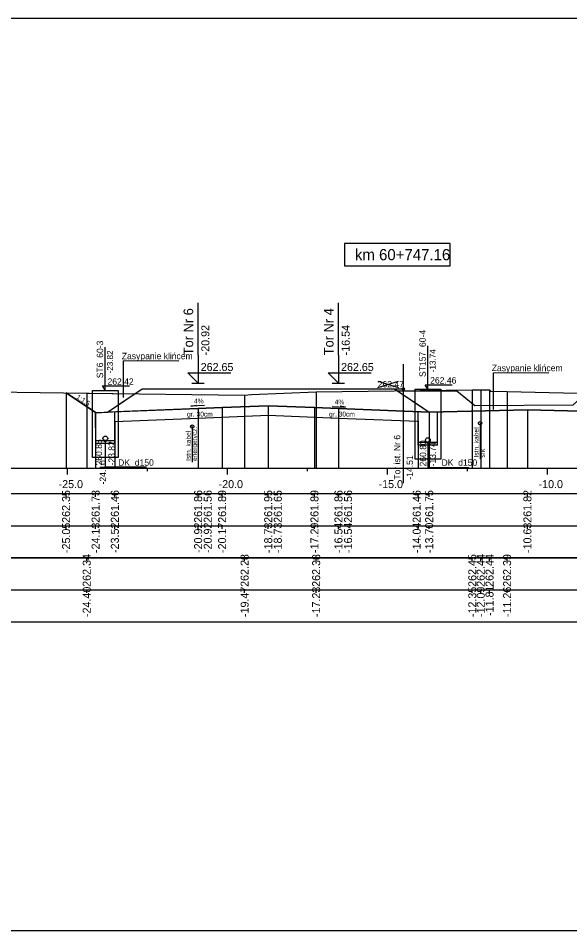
# Model space of a CAD drawing. Extents: x 6516023 to 6560129, y 5513077 to 5529206.
# Drawn here: x 6518688.92 to 6518706.16, y 5514518.16 to 5514546.66 of the extents above; entities that cross this region are included whole.
import ezdxf

# ---------------------------------------------------------------- set-up
doc = ezdxf.new("R2010")
doc.units = 0
for name, color, linetype in [('IR_default', 7, 'Continuous'), ('TOR_PRZEK_P-kable', 7, 'Continuous'), ('TOR_PRZEK_P-komponent', 7, 'Continuous'), ('TOR_PRZEK_P-odwodnienie', 7, 'Continuous'), ('TOR_PRZEK_P-opisy', 7, 'Continuous'), ('TOR_PRZEK_P-tabelka istniejace', 7, 'Continuous'), ('TOR_PRZEK_P-tabelka projektowane', 7, 'Continuous'), ('TOR_PRZEK_P-teren istniejacy', 7, 'Continuous'), ('TOR_PRZEK_P-tory istniejace', 7, 'Continuous'), ('TOR_PRZEK_P-tory projektowane', 7, 'Continuous'), ('TOR_PRZEK_P-uklad odniesienia', 7, 'Continuous'), ('TOR_PRZEK_P-warstwa ochronna I', 7, 'Continuous'), ('TOR_PRZEK_P-warstwa ochronna II', 7, 'Continuous'), ('TOR_RAMKI-ramka+tabelka 1', 7, 'Continuous')]:
    doc.layers.add(name, color=color, linetype=linetype)

msp = doc.modelspace()

# ---------------------------------------------------------------- linework, layer by layer
at = {"layer": 'IR_default'}
msp.add_lwpolyline([(6518690.415, 5514534.955), (6518691.338, 5514534.34), (6518691.519, 5514534.347), (6518691.706, 5514534.355), (6518692.485, 5514534.874), (6518692.792, 5514535.078), (6518695.303, 5514535.078), (6518696.292, 5514535.078), (6518697.177, 5514535.078), (6518699.688, 5514535.078), (6518700.678, 5514535.078), (6518701.456, 5514534.559), (6518701.763, 5514534.355), (6518704.833, 5514534.427), (6518707.762, 5514534.351)], dxfattribs=at)
at = {"layer": 'TOR_PRZEK_P-kable'}
for p, q in [((6518703.355, 5514534.008), (6518703.355, 5514532.898)), ((6518694.358, 5514533.904), (6518694.358, 5514532.794))]:
    msp.add_line(p, q, dxfattribs=at)
for centre in [(6518703.355, 5514534.008), (6518694.358, 5514533.904)]:
    msp.add_circle(centre, 0.05, dxfattribs=at)
at = {"layer": 'TOR_PRZEK_P-komponent'}
for p, q in [((6518691.338, 5514534.34), (6518690.415, 5514534.955)), ((6518690.415, 5514534.955), (6518692.564, 5514534.927))]:
    msp.add_line(p, q, dxfattribs=at)
for points in [[(6518707.762, 5514534.351), (6518704.833, 5514534.427), (6518701.763, 5514534.355), (6518698.928, 5514534.468), (6518698.178, 5514534.498), (6518696.732, 5514534.556), (6518695.292, 5514534.498), (6518694.542, 5514534.468), (6518691.706, 5514534.355), (6518692.792, 5514535.078), (6518696.292, 5514535.078), (6518697.177, 5514535.078), (6518700.678, 5514535.078), (6518701.763, 5514534.355), (6518704.833, 5514534.427), (6518707.762, 5514534.351)], [(6518700.763, 5514535.021), (6518702.631, 5514535.021), (6518703.195, 5514534.562)], [(6518703.195, 5514534.562), (6518706.267, 5514534.583), (6518706.757, 5514535.021), (6518708.767, 5514535.021)]]:
    msp.add_lwpolyline(points, dxfattribs=at)
at = {"layer": 'TOR_PRZEK_P-odwodnienie'}
for p, q in [((6518691.64, 5514535.034), (6518691.64, 5514536.384)), ((6518701.724, 5514535.072), (6518701.724, 5514536.422)), ((6518691.557, 5514535.171), (6518692.397, 5514535.171)), ((6518691.64, 5514535.034), (6518691.557, 5514535.171)), ((6518701.641, 5514535.209), (6518702.481, 5514535.209)), ((6518701.724, 5514535.072), (6518701.641, 5514535.209)), ((6518691.34, 5514533.375), (6518691.338, 5514534.34)), ((6518691.94, 5514533.377), (6518691.937, 5514534.364)), ((6518701.424, 5514533.325), (6518701.421, 5514534.368)), ((6518702.024, 5514533.327), (6518702.021, 5514534.354)), ((6518691.94, 5514533.456), (6518691.34, 5514533.456)), ((6518702.024, 5514533.406), (6518701.424, 5514533.406)), ((6518691.94, 5514533.376), (6518691.34, 5514533.376)), ((6518702.024, 5514533.326), (6518701.424, 5514533.326))]:
    msp.add_line(p, q, dxfattribs=at)
for points in [[(6518691.24, 5514533.436), (6518691.24, 5514535.034), (6518692.04, 5514535.034), (6518692.04, 5514532.936), (6518691.24, 5514532.936), (6518691.24, 5514533.436)], [(6518701.324, 5514533.386), (6518701.324, 5514535.072), (6518702.124, 5514535.072), (6518702.124, 5514532.886), (6518701.324, 5514532.886), (6518701.324, 5514533.386)], [(6518691.64, 5514533.456), (6518691.64, 5514532.65), (6518692.931, 5514532.65)], [(6518701.724, 5514533.406), (6518701.724, 5514532.623), (6518703.001, 5514532.623)]]:
    msp.add_lwpolyline(points, dxfattribs=at)
for centre, radius in [((6518691.64, 5514533.531), 0.075), ((6518691.64, 5514533.456), 0.03), ((6518701.724, 5514533.481), 0.075), ((6518701.724, 5514533.406), 0.03)]:
    msp.add_circle(centre, radius, dxfattribs=at)
at = {"layer": 'TOR_PRZEK_P-opisy'}
for p, q in [((6518692.208, 5514534.811), (6518692.208, 5514535.959)), ((6518692.208, 5514534.811), (6518692.208, 5514535.959)), ((6518703.769, 5514534.438), (6518703.769, 5514535.585)), ((6518703.769, 5514534.438), (6518703.769, 5514535.585))]:
    msp.add_line(p, q, dxfattribs=at)
for points in [[(6518693.94, 5514535.947), (6518692.208, 5514535.959)], [(6518705.501, 5514535.574), (6518703.769, 5514535.585)], [(6518694.736, 5514534.558), (6518694.318, 5514534.539), (6518694.486, 5514534.568)], [(6518698.731, 5514534.53), (6518699.149, 5514534.511), (6518698.981, 5514534.539)]]:
    msp.add_lwpolyline(points, dxfattribs=at)
at = {"layer": 'TOR_PRZEK_P-tabelka istniejace'}
for p, q in [((6518691.06, 5514529.706), (6518691.06, 5514529.806)), ((6518695.995, 5514529.706), (6518695.995, 5514529.806)), ((6518698.231, 5514529.706), (6518698.231, 5514529.806)), ((6518703.11, 5514529.706), (6518703.11, 5514529.806)), ((6518703.374, 5514529.706), (6518703.374, 5514529.806)), ((6518703.649, 5514529.706), (6518703.649, 5514529.806)), ((6518704.198, 5514529.706), (6518704.198, 5514529.806)), ((6518656.663, 5514528.806), (6518765.463, 5514528.806)), ((6518691.06, 5514528.706), (6518691.06, 5514528.806)), ((6518695.995, 5514528.706), (6518695.995, 5514528.806)), ((6518698.231, 5514528.706), (6518698.231, 5514528.806)), ((6518703.11, 5514528.706), (6518703.11, 5514528.806)), ((6518703.374, 5514528.706), (6518703.374, 5514528.806)), ((6518703.649, 5514528.706), (6518703.649, 5514528.806)), ((6518704.198, 5514528.706), (6518704.198, 5514528.806))]:
    msp.add_line(p, q, dxfattribs=at)
for points in [[(6518691.06, 5514534.946), (6518691.06, 5514532.806), (6518691.06, 5514532.676), (6518691.06, 5514532.606)], [(6518695.995, 5514534.883), (6518695.995, 5514532.806), (6518695.995, 5514532.676), (6518695.995, 5514532.606)], [(6518698.231, 5514534.984), (6518698.231, 5514532.806), (6518698.231, 5514532.676), (6518698.231, 5514532.606)], [(6518703.11, 5514535.055), (6518703.11, 5514532.806), (6518703.11, 5514532.676), (6518703.11, 5514532.606)], [(6518703.374, 5514535.048), (6518703.374, 5514532.806), (6518703.374, 5514532.676), (6518703.374, 5514532.606)], [(6518703.649, 5514535.046), (6518703.649, 5514532.806), (6518703.649, 5514532.676), (6518703.649, 5514532.606)], [(6518704.198, 5514534.997), (6518704.198, 5514532.806), (6518704.198, 5514532.676), (6518704.198, 5514532.606)]]:
    msp.add_lwpolyline(points, dxfattribs=at)
msp.add_lwpolyline([(6518656.663, 5514529.806), (6518656.663, 5514527.806), (6518765.463, 5514527.806), (6518765.463, 5514529.806)], close=True, dxfattribs=at)
at = {"layer": 'TOR_PRZEK_P-tabelka projektowane'}
for p, q in [((6518690.415, 5514531.706), (6518690.415, 5514531.806)), ((6518691.338, 5514531.706), (6518691.338, 5514531.806)), ((6518691.939, 5514531.706), (6518691.939, 5514531.806)), ((6518694.542, 5514531.706), (6518694.542, 5514531.806)), ((6518694.542, 5514531.706), (6518694.542, 5514531.806)), ((6518695.292, 5514531.706), (6518695.292, 5514531.806)), ((6518696.732, 5514531.706), (6518696.732, 5514531.806)), ((6518696.732, 5514531.706), (6518696.732, 5514531.806)), ((6518698.178, 5514531.706), (6518698.178, 5514531.806)), ((6518698.928, 5514531.706), (6518698.928, 5514531.806)), ((6518698.928, 5514531.706), (6518698.928, 5514531.806)), ((6518701.422, 5514531.706), (6518701.422, 5514531.806)), ((6518701.763, 5514531.706), (6518701.763, 5514531.806)), ((6518704.833, 5514531.706), (6518704.833, 5514531.806)), ((6518656.663, 5514530.806), (6518765.463, 5514530.806)), ((6518690.415, 5514530.706), (6518690.415, 5514530.806)), ((6518691.338, 5514530.706), (6518691.338, 5514530.806)), ((6518691.939, 5514530.706), (6518691.939, 5514530.806)), ((6518694.542, 5514530.706), (6518694.542, 5514530.806)), ((6518694.542, 5514530.706), (6518694.542, 5514530.806)), ((6518695.292, 5514530.706), (6518695.292, 5514530.806)), ((6518696.732, 5514530.706), (6518696.732, 5514530.806)), ((6518696.732, 5514530.706), (6518696.732, 5514530.806)), ((6518698.178, 5514530.706), (6518698.178, 5514530.806)), ((6518698.928, 5514530.706), (6518698.928, 5514530.806)), ((6518698.928, 5514530.706), (6518698.928, 5514530.806)), ((6518701.422, 5514530.706), (6518701.422, 5514530.806)), ((6518701.763, 5514530.706), (6518701.763, 5514530.806)), ((6518704.833, 5514530.706), (6518704.833, 5514530.806))]:
    msp.add_line(p, q, dxfattribs=at)
for points in [[(6518690.415, 5514534.955), (6518690.415, 5514532.806), (6518690.415, 5514532.676), (6518690.415, 5514532.606)], [(6518696.732, 5514534.556), (6518696.732, 5514532.806), (6518696.732, 5514532.676), (6518696.732, 5514532.606)], [(6518691.338, 5514534.34), (6518691.338, 5514532.806), (6518691.338, 5514532.676), (6518691.338, 5514532.606)], [(6518694.542, 5514534.468), (6518694.542, 5514532.806), (6518694.542, 5514532.676), (6518694.542, 5514532.606)], [(6518695.292, 5514534.498), (6518695.292, 5514532.806), (6518695.292, 5514532.676), (6518695.292, 5514532.606)], [(6518696.732, 5514534.256), (6518696.732, 5514532.806), (6518696.732, 5514532.676), (6518696.732, 5514532.606)], [(6518698.178, 5514534.498), (6518698.178, 5514532.806), (6518698.178, 5514532.676), (6518698.178, 5514532.606)], [(6518698.928, 5514534.468), (6518698.928, 5514532.806), (6518698.928, 5514532.676), (6518698.928, 5514532.606)], [(6518701.763, 5514534.355), (6518701.763, 5514532.806), (6518701.763, 5514532.676), (6518701.763, 5514532.606)], [(6518704.833, 5514534.427), (6518704.833, 5514532.806), (6518704.833, 5514532.676), (6518704.833, 5514532.606)], [(6518691.939, 5514534.064), (6518691.939, 5514532.806), (6518691.939, 5514532.676), (6518691.939, 5514532.606)], [(6518694.542, 5514534.168), (6518694.542, 5514532.806), (6518694.542, 5514532.676), (6518694.542, 5514532.606)], [(6518698.928, 5514534.168), (6518698.928, 5514532.806), (6518698.928, 5514532.676), (6518698.928, 5514532.606)], [(6518701.422, 5514534.068), (6518701.422, 5514532.806), (6518701.422, 5514532.676), (6518701.422, 5514532.606)]]:
    msp.add_lwpolyline(points, dxfattribs=at)
msp.add_lwpolyline([(6518656.663, 5514531.806), (6518656.663, 5514529.806), (6518765.463, 5514529.806), (6518765.463, 5514531.806)], close=True, dxfattribs=at)
at = {"layer": 'TOR_PRZEK_P-teren istniejacy'}
msp.add_lwpolyline([(6518686.692, 5514535.01), (6518691.06, 5514534.946), (6518695.995, 5514534.883), (6518696.206, 5514534.901), (6518698.231, 5514534.984), (6518703.11, 5514535.055), (6518703.374, 5514535.048), (6518703.649, 5514535.046), (6518703.692, 5514535.013), (6518704.198, 5514534.997), (6518707.278, 5514534.922)], dxfattribs=at)
at = {"layer": 'TOR_PRZEK_P-tory istniejace'}
for p, q in [((6518700.954, 5514535.851), (6518700.954, 5514532.131)), ((6518700.155, 5514535.123), (6518700.806, 5514535.326)), ((6518700.155, 5514535.326), (6518700.806, 5514535.123)), ((6518700.955, 5514535.076), (6518700.089, 5514535.076))]:
    msp.add_line(p, q, dxfattribs=at)
msp.add_circle((6518700.955, 5514535.076), 0.035, dxfattribs=at)
at = {"layer": 'TOR_PRZEK_P-tory projektowane'}
for p, q in [((6518694.542, 5514536.136), (6518694.542, 5514537.768)), ((6518698.928, 5514536.136), (6518698.928, 5514537.768)), ((6518694.542, 5514536.136), (6518694.542, 5514535.258)), ((6518698.928, 5514536.136), (6518698.928, 5514535.258)), ((6518694.542, 5514535.258), (6518694.222, 5514535.577)), ((6518694.222, 5514535.577), (6518695.567, 5514535.577)), ((6518698.928, 5514535.258), (6518698.608, 5514535.577)), ((6518698.608, 5514535.577), (6518699.953, 5514535.577)), ((6518694.35, 5514535.258), (6518694.733, 5514535.258)), ((6518698.736, 5514535.258), (6518699.119, 5514535.258))]:
    msp.add_line(p, q, dxfattribs=at)
at = {"layer": 'TOR_PRZEK_P-uklad odniesienia'}
for p, q in [((6518660.463, 5514532.606), (6518765.463, 5514532.606)), ((6518690.463, 5514532.406), (6518690.463, 5514532.606)), ((6518692.963, 5514532.506), (6518692.963, 5514532.606)), ((6518695.463, 5514532.406), (6518695.463, 5514532.606)), ((6518697.963, 5514532.506), (6518697.963, 5514532.606)), ((6518700.463, 5514532.406), (6518700.463, 5514532.606)), ((6518702.963, 5514532.506), (6518702.963, 5514532.606)), ((6518705.463, 5514532.406), (6518705.463, 5514532.606))]:
    msp.add_line(p, q, dxfattribs=at)
msp.add_lwpolyline([(6518702.415, 5514539.623), (6518699.115, 5514539.623), (6518699.115, 5514538.923), (6518702.415, 5514538.923)], close=True, dxfattribs=at)
at = {"layer": 'TOR_PRZEK_P-warstwa ochronna I'}
msp.add_lwpolyline([(6518691.939, 5514534.064), (6518694.542, 5514534.168), (6518696.732, 5514534.256), (6518698.928, 5514534.168), (6518701.422, 5514534.068)], dxfattribs=at)
at = {"layer": 'TOR_PRZEK_P-warstwa ochronna II'}
msp.add_lwpolyline([(6518690.415, 5514534.955), (6518691.338, 5514534.34), (6518694.542, 5514534.468), (6518695.292, 5514534.498), (6518696.732, 5514534.556), (6518698.178, 5514534.498), (6518698.928, 5514534.468), (6518701.763, 5514534.355), (6518704.833, 5514534.427), (6518707.762, 5514534.351), (6518710.603, 5514534.464), (6518711.353, 5514534.494), (6518713.088, 5514534.564), (6518714.713, 5514534.499), (6518715.463, 5514534.469), (6518717.798, 5514534.375), (6518718.397, 5514534.561), (6518719.995, 5514534.497), (6518720.744, 5514534.467), (6518724.868, 5514534.302), (6518727.966, 5514534.179), (6518729.116, 5514534.945)], dxfattribs=at)
at = {"layer": 'TOR_RAMKI-ramka+tabelka 1'}
msp.add_lwpolyline([(6518542.013, 5514546.656), (6518789.513, 5514546.656), (6518789.513, 5514518.156), (6518542.013, 5514518.156)], close=True, dxfattribs=at)

# ---------------------------------------------------------------- texts
at = {"layer": 'TOR_PRZEK_P-kable'}
for s, height, p in [('Istn. kabel', 0.14999, (6518694.313, 5514532.83)), ('energetycz.', 0.14999, (6518694.507, 5514532.83)), ('Istn. kabel', 0.14999, (6518703.31, 5514532.935)), ('srk', 0.15, (6518703.504, 5514532.935))]:
    msp.add_text(s, height=height, rotation=90.0511, dxfattribs=at).set_placement(p)
at = {"layer": 'TOR_PRZEK_P-odwodnienie'}
for s, height, rotation, p in [('ST157_60-4', 0.2, 90, (6518701.657, 5514535.45)), ('ST6_60-3', 0.2, 90, (6518691.573, 5514535.412)), ('-23.82', 0.19, 90, (6518691.883, 5514535.561)), ('-13.74', 0.19, 90, (6518701.966, 5514535.599)), ('260.85', 0.2, 90, (6518691.54, 5514532.688)), ('-23.82', 0.2, 90, (6518691.94, 5514532.688)), ('260.80', 0.2, 90, (6518701.67, 5514532.658)), ('-13.74', 0.2, 90, (6518701.972, 5514532.658)), ('DK_d150', 0.2, 360, (6518692.042, 5514532.679)), ('DK_d150', 0.2, 360, (6518702.149, 5514532.678))]:
    msp.add_text(s, height=height, rotation=rotation, dxfattribs=at).set_placement(p)
for s, p in [('262.42', (6518691.71, 5514535.208)), ('262.46', (6518701.794, 5514535.246))]:
    msp.add_text(s, height=0.2, dxfattribs=at).set_placement(p)
at = {"layer": 'TOR_PRZEK_P-opisy'}
for s, height, rotation, p in [('Zasypanie klińcem', 0.2, 359.9489, (6518692.157, 5514536.007)), ('Zasypanie klińcem', 0.2, 359.9489, (6518703.718, 5514535.634)), ('1:1,5', 0.15, 325.9299, (6518690.723, 5514534.794)), ('4%', 0.15, 0.1515, (6518694.413, 5514534.624)), ('4%', 0.15, 359.8485, (6518698.81, 5514534.596))]:
    msp.add_text(s, height=height, rotation=rotation, dxfattribs=at).set_placement(p)
at = {"layer": 'TOR_PRZEK_P-tabelka istniejace'}
for s, p in [('262.34', (6518691.185, 5514528.899)), ('262.28', (6518696.12, 5514528.898)), ('262.38', (6518698.356, 5514528.898)), ('262.45', (6518703.235, 5514528.897)), ('262.44', (6518703.499, 5514528.899)), ('262.44', (6518703.774, 5514528.899)), ('262.39', (6518704.323, 5514528.898)), ('-24.40', (6518691.185, 5514527.955)), ('-19.47', (6518696.12, 5514527.955)), ('-17.23', (6518698.356, 5514527.954)), ('-12.35', (6518703.235, 5514527.953)), ('-12.09', (6518703.499, 5514527.955)), ('-11.81', (6518703.774, 5514527.989)), ('-11.26', (6518704.323, 5514527.954))]:
    msp.add_text(s, height=0.25, rotation=90, dxfattribs=at).set_placement(p)
at = {"layer": 'TOR_PRZEK_P-tabelka projektowane'}
for s, p in [('262.35', (6518690.54, 5514530.897)), ('261.73', (6518691.463, 5514530.898)), ('261.46', (6518692.064, 5514530.898)), ('261.86', (6518694.667, 5514530.898)), ('261.56', (6518694.967, 5514530.898)), ('261.89', (6518695.417, 5514530.898)), ('261.95', (6518696.857, 5514530.897)), ('261.65', (6518697.157, 5514530.897)), ('261.89', (6518698.303, 5514530.898)), ('261.86', (6518699.053, 5514530.898)), ('261.56', (6518699.353, 5514530.898)), ('261.46', (6518701.498, 5514530.898)), ('261.75', (6518701.888, 5514530.897)), ('261.82', (6518704.958, 5514530.9)), ('-25.05', (6518690.54, 5514529.953)), ('-24.13', (6518691.463, 5514529.954)), ('-23.52', (6518692.064, 5514529.956)), ('-20.92', (6518694.667, 5514529.956)), ('-20.92', (6518694.967, 5514529.956)), ('-20.17', (6518695.417, 5514529.955)), ('-18.73', (6518696.857, 5514529.954)), ('-18.73', (6518697.157, 5514529.954)), ('-17.29', (6518698.303, 5514529.955)), ('-16.54', (6518699.053, 5514529.955)), ('-16.54', (6518699.353, 5514529.955)), ('-14.04', (6518701.498, 5514529.955)), ('-13.70', (6518701.888, 5514529.955)), ('-10.63', (6518704.958, 5514529.954))]:
    msp.add_text(s, height=0.25, rotation=90, dxfattribs=at).set_placement(p)
at = {"layer": 'TOR_PRZEK_P-tory istniejace'}
msp.add_text('262.47', height=0.2, dxfattribs=at).set_placement((6518700.155, 5514535.126))
for s, rotation, p in [('Tor ist. Nr 6', 90.0511, (6518700.861, 5514532.246)), ('-24.10', 90, (6518691.662, 5514532.095)), ('-14.51', 90, (6518701.255, 5514532.246))]:
    msp.add_text(s, height=0.2, rotation=rotation, dxfattribs=at).set_placement(p)
at = {"layer": 'TOR_PRZEK_P-tory projektowane'}
for s, height, p in [('Tor Nr 6', 0.3, (6518694.387, 5514536.13)), ('Tor Nr 4', 0.3, (6518698.773, 5514536.129)), ('-20.92', 0.25, (6518694.892, 5514536.128)), ('-16.54', 0.25, (6518699.278, 5514536.128))]:
    msp.add_text(s, height=height, rotation=90, dxfattribs=at).set_placement(p)
for p in [(6518694.622, 5514535.638), (6518699.008, 5514535.638)]:
    msp.add_text('262.65', height=0.25, dxfattribs=at).set_placement(p)
at = {"layer": 'TOR_PRZEK_P-uklad odniesienia'}
for s, height, p in [('km 60+747.16', 0.35, (6518699.442, 5514539.098)), ('-25.0', 0.25, (6518690.182, 5514531.981)), ('-20.0', 0.25, (6518695.182, 5514531.981)), ('-15.0', 0.25, (6518700.182, 5514531.981)), ('-10.0', 0.25, (6518705.182, 5514531.981))]:
    msp.add_text(s, height=height, dxfattribs=at).set_placement(p)
at = {"layer": 'TOR_PRZEK_P-warstwa ochronna I'}
for p in [(6518694.194, 5514534.217), (6518698.635, 5514534.217)]:
    msp.add_text('gr. 30cm', height=0.15, dxfattribs=at).set_placement(p)

doc.saveas('drawing.dxf')
